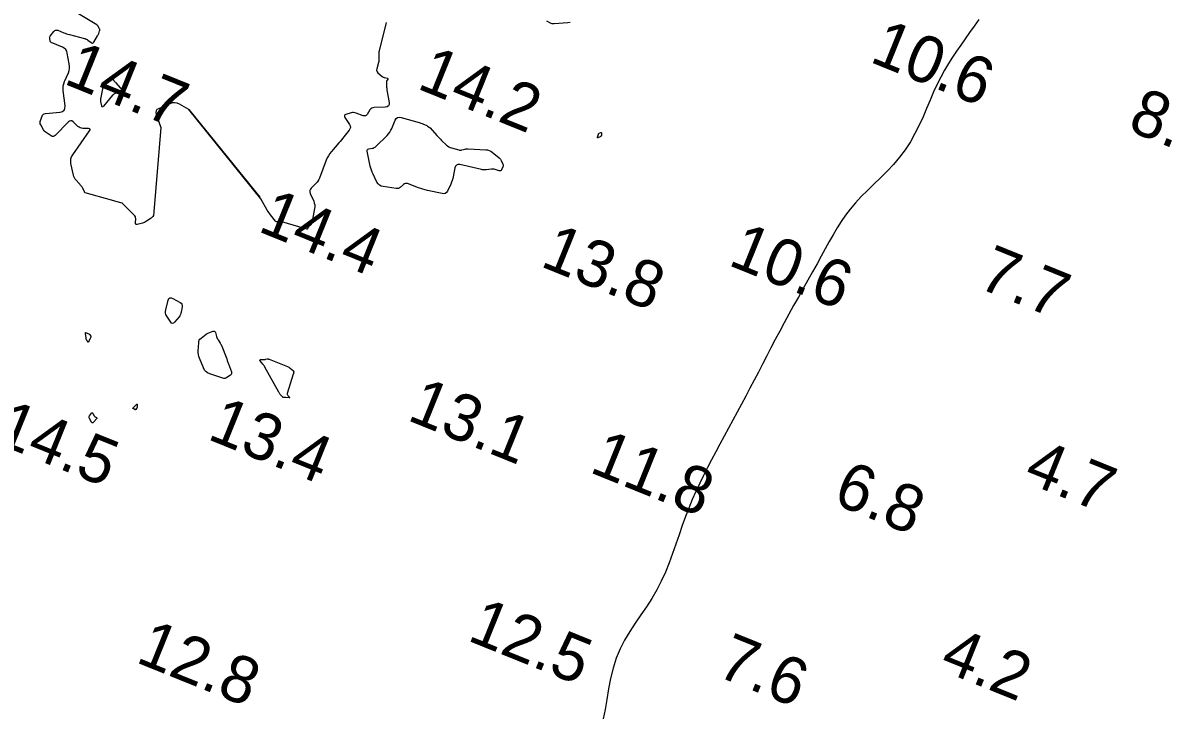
# Model space of a CAD drawing. Extents: x 3040093 to 3056816, y 408076 to 509144.
# Drawn here: x 3044458.4 to 3044580.3, y 440599.8 to 440673.4 of the extents above; entities that cross this region are included whole.
import ezdxf

# ---------------------------------------------------------------- set-up
doc = ezdxf.new("R2010")
doc.units = 0
for name, color, linetype in [('V-CHAN-CONT-EL12-1112', 7, 'Continuous'), ('V-CHAN-CONT-EL15', 7, 'Continuous'), ('V-TOPO-SOUN-0810', 7, 'Continuous')]:
    doc.layers.add(name, color=color, linetype=linetype)

msp = doc.modelspace()

# ---------------------------------------------------------------- linework, layer by layer
at = {"layer": 'V-CHAN-CONT-EL12-1112'}
msp.add_lwpolyline([(3044560.55, 440673.71), (3044560.04, 440673.01), (3044559.55, 440672.32), (3044559.07, 440671.66), (3044558.6, 440671), (3044558.15, 440670.35), (3044557.71, 440669.69), (3044557.28, 440669.01), (3044556.86, 440668.31), (3044556.46, 440667.57), (3044556.08, 440666.8), (3044555.7, 440665.98), (3044555.33, 440665.12), (3044554.96, 440664.23), (3044554.57, 440663.33), (3044554.16, 440662.42), (3044553.71, 440661.53), (3044553.22, 440660.65), (3044552.68, 440659.81), (3044552.07, 440659.01), (3044551.42, 440658.24), (3044550.73, 440657.51), (3044550.02, 440656.8), (3044549.32, 440656.12), (3044548.63, 440655.45), (3044547.97, 440654.79), (3044547.35, 440654.13), (3044546.79, 440653.47), (3044546.29, 440652.8), (3044545.82, 440652.13), (3044545.38, 440651.44), (3044544.96, 440650.72), (3044544.55, 440649.99), (3044544.13, 440649.23), (3044543.7, 440648.43), (3044543.24, 440647.6), (3044542.76, 440646.75), (3044542.27, 440645.86), (3044541.76, 440644.97), (3044541.25, 440644.05), (3044540.74, 440643.14), (3044540.23, 440642.22), (3044539.73, 440641.31), (3044539.25, 440640.41), (3044538.78, 440639.52), (3044538.32, 440638.63), (3044537.86, 440637.76), (3044537.42, 440636.89), (3044536.97, 440636.03), (3044536.52, 440635.17), (3044536.07, 440634.31), (3044535.62, 440633.45), (3044535.16, 440632.6), (3044534.7, 440631.74), (3044534.24, 440630.89), (3044533.78, 440630.04), (3044533.32, 440629.19), (3044532.86, 440628.34), (3044532.42, 440627.51), (3044531.97, 440626.67), (3044531.54, 440625.84), (3044531.12, 440625), (3044530.7, 440624.15), (3044530.3, 440623.29), (3044529.91, 440622.42), (3044529.54, 440621.51), (3044529.18, 440620.59), (3044528.83, 440619.63), (3044528.5, 440618.65), (3044528.16, 440617.65), (3044527.81, 440616.65), (3044527.44, 440615.65), (3044527.04, 440614.66), (3044526.6, 440613.69), (3044526.12, 440612.75), (3044525.58, 440611.84), (3044525, 440610.96), (3044524.4, 440610.08), (3044523.8, 440609.21), (3044523.22, 440608.32), (3044522.68, 440607.4), (3044522.19, 440606.45), (3044521.77, 440605.45), (3044521.44, 440604.38), (3044521.17, 440603.28), (3044520.96, 440602.17), (3044520.77, 440601.06), (3044520.59, 440599.99), (3044520.39, 440598.98)], dxfattribs=at)
at = {"layer": 'V-CHAN-CONT-EL15'}
for points in [[(3044473.1, 440662.13), (3044472.31, 440652.77), (3044472.24, 440652.67), (3044472.17, 440652.58), (3044472.08, 440652.5), (3044471.98, 440652.42), (3044471.57, 440652.16), (3044471.47, 440652.1), (3044471.36, 440652.04), (3044471.24, 440652), (3044471.13, 440651.96), (3044470.58, 440651.82), (3044470.49, 440651.81), (3044470.42, 440651.83), (3044470.39, 440651.89), (3044470.38, 440651.99), (3044470.42, 440652.44), (3044470.41, 440652.54), (3044470.39, 440652.64), (3044470.34, 440652.74), (3044470.27, 440652.82), (3044469.23, 440653.83), (3044469.19, 440653.88), (3044469.11, 440653.96), (3044469.09, 440653.97), (3044469.08, 440653.98), (3044469.07, 440654), (3044469.06, 440654.01), (3044469.02, 440654.06), (3044469.01, 440654.08), (3044469, 440654.09), (3044468.99, 440654.09), (3044468.97, 440654.1), (3044468.3, 440654.29), (3044468.19, 440654.32), (3044468.07, 440654.35), (3044467.95, 440654.39), (3044467.84, 440654.42), (3044465.01, 440655.21), (3044465, 440655.21), (3044464.99, 440655.22), (3044464.98, 440655.23), (3044464.97, 440655.23), (3044464.95, 440655.27), (3044464.94, 440655.28), (3044464.94, 440655.29), (3044464.93, 440655.29), (3044464.93, 440655.3), (3044464.75, 440655.69), (3044464.72, 440655.76), (3044464.68, 440655.82), (3044464.64, 440655.88), (3044464.59, 440655.94), (3044464.05, 440656.55), (3044463.96, 440656.67), (3044463.88, 440656.81), (3044463.82, 440656.95), (3044463.77, 440657.1), (3044463.5, 440658.33), (3044463.47, 440658.58), (3044463.49, 440658.82), (3044463.57, 440659.05), (3044463.69, 440659.27), (3044465.49, 440661.81), (3044465.55, 440661.92), (3044465.55, 440661.99), (3044465.48, 440662.04), (3044465.37, 440662.06), (3044464.77, 440662.09), (3044464.63, 440662.11), (3044464.49, 440662.15), (3044464.37, 440662.21), (3044464.25, 440662.3), (3044463.72, 440662.79), (3044463.59, 440662.88), (3044463.47, 440662.91), (3044463.34, 440662.87), (3044463.22, 440662.78), (3044461.8, 440661.33), (3044461.71, 440661.26), (3044461.61, 440661.23), (3044461.5, 440661.23), (3044461.39, 440661.28), (3044460.94, 440661.56), (3044460.83, 440661.63), (3044460.74, 440661.72), (3044460.65, 440661.82), (3044460.58, 440661.93), (3044460.26, 440662.48), (3044460.21, 440662.59), (3044460.19, 440662.7), (3044460.19, 440662.82), (3044460.23, 440662.93), (3044460.42, 440663.41), (3044460.47, 440663.51), (3044460.55, 440663.59), (3044460.65, 440663.64), (3044460.76, 440663.67), (3044462.33, 440663.82), (3044462.6, 440663.89), (3044462.77, 440664.02), (3044462.86, 440664.22), (3044462.87, 440664.49), (3044462.67, 440666.12), (3044462.66, 440666.37), (3044462.68, 440666.62), (3044462.73, 440666.86), (3044462.81, 440667.09), (3044463.22, 440668.02), (3044463.3, 440668.26), (3044463.34, 440668.5), (3044463.35, 440668.74), (3044463.32, 440668.98), (3044463.11, 440670.14), (3044463.05, 440670.35), (3044462.94, 440670.53), (3044462.78, 440670.67), (3044462.59, 440670.78), (3044461.39, 440671.26), (3044461.34, 440671.29), (3044461.3, 440671.33), (3044461.27, 440671.38), (3044461.26, 440671.44), (3044461.23, 440671.7), (3044461.22, 440671.76), (3044461.23, 440671.82), (3044461.25, 440671.87), (3044461.29, 440671.93), (3044461.68, 440672.46), (3044461.76, 440672.54), (3044461.86, 440672.59), (3044461.97, 440672.6), (3044462.08, 440672.57), (3044462.72, 440672.31), (3044462.87, 440672.25), (3044463.02, 440672.2), (3044463.17, 440672.15), (3044463.33, 440672.11), (3044464.93, 440671.71), (3044465.03, 440671.68), (3044465.13, 440671.64), (3044465.22, 440671.58), (3044465.31, 440671.52), (3044465.65, 440671.26), (3044465.73, 440671.21), (3044465.8, 440671.21), (3044465.87, 440671.24), (3044465.93, 440671.31), (3044466.34, 440671.98), (3044466.38, 440672.04), (3044466.41, 440672.1), (3044466.44, 440672.16), (3044466.46, 440672.23), (3044466.56, 440672.5), (3044466.57, 440672.56), (3044466.58, 440672.62), (3044466.57, 440672.68), (3044466.54, 440672.74), (3044466.42, 440672.97), (3044466.39, 440673.02), (3044466.35, 440673.07), (3044466.3, 440673.11), (3044466.25, 440673.15), (3044464.31, 440674.32)], [(3044497.18, 440673.4), (3044496.43, 440670.38), (3044496.41, 440670.27), (3044496.39, 440670.17), (3044496.39, 440670.07), (3044496.39, 440669.96), (3044496.42, 440669.53), (3044496.42, 440669.43), (3044496.42, 440669.32), (3044496.4, 440669.22), (3044496.38, 440669.12), (3044496.18, 440668.44), (3044496.16, 440668.32), (3044496.18, 440668.22), (3044496.22, 440668.13), (3044496.3, 440668.04), (3044496.75, 440667.65), (3044496.81, 440667.61), (3044496.87, 440667.57), (3044496.93, 440667.55), (3044496.99, 440667.52), (3044497.33, 440667.44), (3044497.36, 440667.42), (3044497.37, 440667.41), (3044497.37, 440667.38), (3044497.36, 440667.36), (3044497.28, 440667.24), (3044497.26, 440667.21), (3044497.25, 440667.17), (3044497.24, 440667.14), (3044497.24, 440667.1), (3044497.24, 440666.58), (3044497.24, 440666.48), (3044497.25, 440666.38), (3044497.26, 440666.28), (3044497.27, 440666.18), (3044497.5, 440664.86), (3044497.5, 440664.65), (3044497.44, 440664.49), (3044497.3, 440664.39), (3044497.09, 440664.35), (3044495.9, 440664.31), (3044495.76, 440664.29), (3044495.65, 440664.24), (3044495.55, 440664.16), (3044495.46, 440664.06), (3044495.15, 440663.58), (3044495.06, 440663.48), (3044494.97, 440663.43), (3044494.85, 440663.42), (3044494.73, 440663.44), (3044493.98, 440663.72), (3044493.85, 440663.76), (3044493.71, 440663.78), (3044493.58, 440663.77), (3044493.44, 440663.74), (3044492.89, 440663.58), (3044492.78, 440663.53), (3044492.73, 440663.46), (3044492.73, 440663.36), (3044492.78, 440663.26), (3044493.26, 440662.51), (3044493.34, 440662.35), (3044493.36, 440662.19), (3044493.32, 440662.04), (3044493.23, 440661.88), (3044492.68, 440661.19), (3044492.54, 440661.03), (3044492.41, 440660.87), (3044492.27, 440660.7), (3044492.13, 440660.54), (3044491.33, 440659.61), (3044491.16, 440659.4), (3044491.01, 440659.17), (3044490.88, 440658.93), (3044490.77, 440658.68), (3044490.05, 440656.77), (3044489.98, 440656.61), (3044489.9, 440656.46), (3044489.8, 440656.33), (3044489.68, 440656.2), (3044489.19, 440655.7), (3044489.09, 440655.58), (3044489.04, 440655.44), (3044489.03, 440655.29), (3044489.08, 440655.14), (3044489.44, 440654.3), (3044489.51, 440654.11), (3044489.55, 440653.91), (3044489.56, 440653.71), (3044489.53, 440653.51), (3044489.23, 440651.97), (3044489.21, 440651.92), (3044489.19, 440651.86), (3044489.16, 440651.81), (3044489.12, 440651.77), (3044488.9, 440651.55), (3044488.88, 440651.53), (3044488.86, 440651.51), (3044488.85, 440651.48), (3044488.83, 440651.46), (3044488.78, 440651.36), (3044488.77, 440651.34), (3044488.75, 440651.33), (3044488.73, 440651.33), (3044488.71, 440651.33), (3044488.56, 440651.38), (3044488.47, 440651.4), (3044486.05, 440652.1), (3044485.99, 440652.12), (3044485.93, 440652.12), (3044485.87, 440652.13), (3044485.81, 440652.12), (3044485.57, 440652.09), (3044485.51, 440652.09), (3044485.46, 440652.1), (3044485.41, 440652.13), (3044485.37, 440652.17), (3044484.84, 440652.83), (3044484.75, 440652.96), (3044484.65, 440653.09), (3044484.56, 440653.22), (3044484.48, 440653.36), (3044483.78, 440654.54), (3044476.09, 440664.12), (3044483.7, 440654.74), (3044483.69, 440654.77)], [(3044516.86, 440673.4), (3044516.59, 440673.36), (3044515.14, 440673.27), (3044515.04, 440673.27), (3044514.93, 440673.28), (3044514.84, 440673.31), (3044514.74, 440673.35), (3044514.36, 440673.55)], [(3044476.09, 440664.12), (3044475.09, 440664.68), (3044474.84, 440664.79), (3044474.58, 440664.83), (3044474.32, 440664.81), (3044474.05, 440664.72), (3044472.85, 440664.19), (3044472.68, 440664.09), (3044472.59, 440663.96), (3044472.56, 440663.8), (3044472.6, 440663.61), (3044472.89, 440662.8), (3044472.96, 440662.59), (3044473.03, 440662.39), (3044473.09, 440662.18), (3044473.1, 440662.13)]]:
    msp.add_lwpolyline(points, dxfattribs=at)
for points in [[(3044468.91, 440666.18), (3044468.91, 440666.15), (3044468.9, 440666.13), (3044468.88, 440666.11), (3044468.8, 440666.02), (3044468.78, 440666), (3044468.76, 440665.98), (3044468.73, 440665.97), (3044468.71, 440665.96), (3044468.24, 440665.82), (3044468.15, 440665.79), (3044468.08, 440665.75), (3044468.01, 440665.69), (3044467.95, 440665.63), (3044466.97, 440664.45), (3044466.9, 440664.38), (3044466.85, 440664.37), (3044466.81, 440664.41), (3044466.78, 440664.49), (3044466.7, 440664.95), (3044466.69, 440665.06), (3044466.69, 440665.18), (3044466.69, 440665.29), (3044466.71, 440665.4), (3044466.99, 440666.71), (3044467.03, 440666.83), (3044467.07, 440666.93), (3044467.14, 440667.03), (3044467.22, 440667.12), (3044467.6, 440667.51), (3044467.66, 440667.56), (3044467.72, 440667.57), (3044467.78, 440667.55), (3044467.84, 440667.5), (3044468.07, 440667.22), (3044468.13, 440667.15), (3044468.19, 440667.08), (3044468.25, 440667.02), (3044468.31, 440666.95), (3044468.77, 440666.43), (3044468.8, 440666.41), (3044468.81, 440666.38), (3044468.83, 440666.36), (3044468.85, 440666.33), (3044468.9, 440666.2)], [(3044508.74, 440657.72), (3044508.64, 440657.73), (3044508.53, 440657.74), (3044508.43, 440657.73), (3044507.87, 440657.67), (3044507.75, 440657.66), (3044507.62, 440657.66), (3044507.49, 440657.67), (3044507.37, 440657.69), (3044505.05, 440658.21), (3044504.85, 440658.22), (3044504.7, 440658.17), (3044504.59, 440658.05), (3044504.53, 440657.86), (3044504.36, 440656.92), (3044504.32, 440656.72), (3044504.26, 440656.52), (3044504.19, 440656.33), (3044504.11, 440656.14), (3044503.75, 440655.39), (3044503.64, 440655.23), (3044503.51, 440655.13), (3044503.35, 440655.09), (3044503.16, 440655.11), (3044501.6, 440655.46), (3044501.35, 440655.52), (3044501.11, 440655.59), (3044500.88, 440655.66), (3044500.64, 440655.74), (3044499.46, 440656.18), (3044499.35, 440656.2), (3044499.25, 440656.2), (3044499.15, 440656.17), (3044499.05, 440656.1), (3044498.68, 440655.78), (3044498.59, 440655.71), (3044498.48, 440655.67), (3044498.37, 440655.65), (3044498.25, 440655.66), (3044496.87, 440655.86), (3044496.65, 440655.92), (3044496.47, 440656.02), (3044496.32, 440656.16), (3044496.2, 440656.35), (3044495.79, 440657.19), (3044495.7, 440657.4), (3044495.62, 440657.61), (3044495.55, 440657.84), (3044495.49, 440658.06), (3044495.16, 440659.66), (3044495.15, 440659.75), (3044495.18, 440659.82), (3044495.23, 440659.87), (3044495.32, 440659.9), (3044495.73, 440659.97), (3044495.83, 440659.99), (3044495.92, 440660.03), (3044496, 440660.08), (3044496.08, 440660.14), (3044497.29, 440661.33), (3044497.45, 440661.5), (3044497.58, 440661.69), (3044497.7, 440661.88), (3044497.8, 440662.09), (3044498.16, 440662.95), (3044498.27, 440663.13), (3044498.41, 440663.24), (3044498.58, 440663.28), (3044498.79, 440663.25), (3044500.7, 440662.72), (3044500.81, 440662.69), (3044500.91, 440662.65), (3044501.02, 440662.61), (3044501.12, 440662.57), (3044501.53, 440662.38), (3044501.62, 440662.33), (3044501.71, 440662.27), (3044501.8, 440662.2), (3044501.88, 440662.13), (3044502.61, 440661.31), (3044502.73, 440661.18), (3044502.85, 440661.06), (3044502.98, 440660.93), (3044503.11, 440660.81), (3044503.64, 440660.31), (3044503.76, 440660.21), (3044503.89, 440660.12), (3044504.04, 440660.05), (3044504.19, 440660), (3044504.96, 440659.78), (3044505.04, 440659.76), (3044505.13, 440659.76), (3044505.21, 440659.76), (3044505.29, 440659.78), (3044505.63, 440659.87), (3044505.71, 440659.89), (3044505.8, 440659.9), (3044505.88, 440659.91), (3044505.97, 440659.91), (3044507.84, 440659.81), (3044508.02, 440659.79), (3044508.2, 440659.74), (3044508.36, 440659.66), (3044508.52, 440659.55), (3044509.27, 440658.94), (3044509.34, 440658.87), (3044509.4, 440658.8), (3044509.45, 440658.72), (3044509.49, 440658.64), (3044509.66, 440658.27), (3044509.69, 440658.19), (3044509.69, 440658.11), (3044509.68, 440658.04), (3044509.66, 440657.96), (3044509.51, 440657.65), (3044509.47, 440657.59), (3044509.42, 440657.55), (3044509.36, 440657.54), (3044509.28, 440657.55), (3044508.84, 440657.69)], [(3044520.21, 440661.36), (3044520.2, 440661.34), (3044520.2, 440661.32), (3044520.18, 440661.3), (3044520.13, 440661.23), (3044520.11, 440661.21), (3044520.1, 440661.19), (3044520.08, 440661.18), (3044520.06, 440661.17), (3044519.83, 440661.09), (3044519.79, 440661.08), (3044519.77, 440661.09), (3044519.76, 440661.11), (3044519.77, 440661.15), (3044519.87, 440661.48), (3044519.89, 440661.52), (3044519.91, 440661.55), (3044519.94, 440661.57), (3044519.97, 440661.59), (3044520.12, 440661.64), (3044520.15, 440661.65), (3044520.18, 440661.64), (3044520.19, 440661.62), (3044520.2, 440661.59), (3044520.21, 440661.38)], [(3044475.25, 440642.32), (3044475.2, 440642.19), (3044475.14, 440642.06), (3044475.05, 440641.95), (3044474.57, 440641.36), (3044474.46, 440641.26), (3044474.36, 440641.24), (3044474.26, 440641.28), (3044474.16, 440641.39), (3044473.74, 440642.03), (3044473.65, 440642.19), (3044473.61, 440642.35), (3044473.6, 440642.52), (3044473.63, 440642.7), (3044473.9, 440643.73), (3044473.97, 440643.89), (3044474.07, 440643.97), (3044474.2, 440643.99), (3044474.37, 440643.92), (3044475.18, 440643.47), (3044475.29, 440643.39), (3044475.36, 440643.29), (3044475.39, 440643.17), (3044475.39, 440643.03), (3044475.29, 440642.46)], [(3044465.26, 440639.36), (3044465.24, 440639.38), (3044465.23, 440639.4), (3044465.21, 440639.42), (3044465.12, 440639.54), (3044465.11, 440639.55), (3044465.11, 440639.56), (3044465.1, 440639.57), (3044465.11, 440639.58), (3044465.12, 440639.64), (3044465.12, 440639.65), (3044465.12, 440639.66), (3044465.12, 440639.67), (3044465.12, 440639.69), (3044465.05, 440640.18), (3044465.05, 440640.24), (3044465.06, 440640.26), (3044465.09, 440640.27), (3044465.14, 440640.25), (3044465.41, 440640.12), (3044465.45, 440640.1), (3044465.48, 440640.08), (3044465.5, 440640.05), (3044465.53, 440640.02), (3044465.62, 440639.89), (3044465.63, 440639.86), (3044465.64, 440639.83), (3044465.63, 440639.8), (3044465.62, 440639.77), (3044465.55, 440639.64), (3044465.54, 440639.6), (3044465.52, 440639.57), (3044465.5, 440639.54), (3044465.49, 440639.51), (3044465.37, 440639.25), (3044465.36, 440639.23), (3044465.35, 440639.23), (3044465.34, 440639.23), (3044465.33, 440639.25), (3044465.27, 440639.34)], [(3044480.67, 440635.95), (3044480.66, 440635.86), (3044480.62, 440635.78), (3044480.54, 440635.71), (3044480.15, 440635.45), (3044480.05, 440635.4), (3044479.95, 440635.37), (3044479.84, 440635.37), (3044479.73, 440635.39), (3044478.33, 440635.85), (3044478.1, 440635.95), (3044477.91, 440636.09), (3044477.77, 440636.26), (3044477.65, 440636.48), (3044477.24, 440637.54), (3044477.18, 440637.72), (3044477.14, 440637.91), (3044477.11, 440638.1), (3044477.11, 440638.3), (3044477.15, 440639.18), (3044477.17, 440639.32), (3044477.21, 440639.45), (3044477.29, 440639.57), (3044477.4, 440639.67), (3044477.96, 440640.09), (3044478.05, 440640.15), (3044478.13, 440640.2), (3044478.22, 440640.24), (3044478.32, 440640.28), (3044478.7, 440640.4), (3044478.79, 440640.41), (3044478.86, 440640.39), (3044478.92, 440640.34), (3044478.95, 440640.26), (3044479.07, 440639.83), (3044479.1, 440639.73), (3044479.13, 440639.64), (3044479.18, 440639.56), (3044479.23, 440639.47), (3044479.44, 440639.14), (3044479.49, 440639.06), (3044479.54, 440638.97), (3044479.58, 440638.89), (3044479.62, 440638.8), (3044480.08, 440637.62), (3044480.15, 440637.44), (3044480.21, 440637.26), (3044480.28, 440637.08), (3044480.34, 440636.91), (3044480.65, 440636.06)], [(3044484.14, 440637.39), (3044484.19, 440637.4), (3044484.24, 440637.4), (3044484.29, 440637.41), (3044484.48, 440637.44), (3044484.53, 440637.44), (3044484.57, 440637.44), (3044484.62, 440637.43), (3044484.67, 440637.42), (3044486.63, 440636.63), (3044486.71, 440636.59), (3044486.78, 440636.55), (3044486.85, 440636.51), (3044486.92, 440636.45), (3044487.27, 440636.16), (3044487.29, 440636.14), (3044487.3, 440636.12), (3044487.31, 440636.09), (3044487.31, 440636.06), (3044487.28, 440635.95), (3044487.28, 440635.92), (3044487.27, 440635.89), (3044487.27, 440635.86), (3044487.26, 440635.83), (3044486.62, 440633.76), (3044486.61, 440633.7), (3044486.61, 440633.65), (3044486.63, 440633.6), (3044486.67, 440633.55), (3044486.85, 440633.37), (3044486.88, 440633.33), (3044486.88, 440633.31), (3044486.86, 440633.3), (3044486.81, 440633.3), (3044486.48, 440633.33), (3044486.45, 440633.34), (3044486.42, 440633.34), (3044486.39, 440633.34), (3044486.36, 440633.33), (3044486.23, 440633.31), (3044486.2, 440633.31), (3044486.17, 440633.31), (3044486.15, 440633.33), (3044486.13, 440633.35), (3044485.87, 440633.65), (3044485.82, 440633.7), (3044485.78, 440633.77), (3044485.74, 440633.83), (3044485.7, 440633.89), (3044484.22, 440636.57), (3044484.17, 440636.66), (3044484.12, 440636.74), (3044484.06, 440636.82), (3044484, 440636.9), (3044483.71, 440637.25), (3044483.68, 440637.29), (3044483.68, 440637.33), (3044483.71, 440637.35), (3044483.77, 440637.37), (3044484.1, 440637.39)], [(3044470.56, 440632.24), (3044470.55, 440632.21), (3044470.53, 440632.18), (3044470.51, 440632.15), (3044470.42, 440632.05), (3044470.4, 440632.03), (3044470.38, 440632.02), (3044470.35, 440632.02), (3044470.32, 440632.03), (3044470.14, 440632.13), (3044470.11, 440632.15), (3044470.1, 440632.18), (3044470.1, 440632.2), (3044470.13, 440632.23), (3044470.5, 440632.58), (3044470.54, 440632.61), (3044470.56, 440632.61), (3044470.58, 440632.59), (3044470.58, 440632.54), (3044470.56, 440632.27)], [(3044466.26, 440631.16), (3044466.28, 440631.13), (3044466.27, 440631.1), (3044466.25, 440631.07), (3044465.91, 440630.68), (3044465.85, 440630.62), (3044465.79, 440630.61), (3044465.74, 440630.63), (3044465.69, 440630.7), (3044465.47, 440631.07), (3044465.44, 440631.14), (3044465.43, 440631.21), (3044465.45, 440631.28), (3044465.48, 440631.35), (3044465.71, 440631.65), (3044465.74, 440631.69), (3044465.78, 440631.7), (3044465.81, 440631.68), (3044465.83, 440631.64), (3044465.95, 440631.39), (3044465.98, 440631.35), (3044466, 440631.32), (3044466.03, 440631.29), (3044466.07, 440631.26), (3044466.23, 440631.18)]]:
    msp.add_lwpolyline(points, close=True, dxfattribs=at)

# ---------------------------------------------------------------- texts
at = {"layer": 'V-TOPO-SOUN-0810'}
for s, p in [('10.6 ', (3044548.74, 440669.25)), ('14.7 ', (3044462.58, 440666.92)), ('14.2 ', (3044500.35, 440666.4)), ('8.1', (3044576.29, 440661.95)), ('14.4 ', (3044483.35, 440651.14)), ('13.8 ', (3044513.53, 440647.4)), ('10.6 ', (3044533.61, 440647.53)), ('7.7', (3044560.26, 440645.12)), ('13.1 ', (3044499.3, 440630.96)), ('14.5 ', (3044455.14, 440628.57)), ('13.4 ', (3044477.94, 440628.93)), ('11.8 ', (3044518.78, 440625.39)), ('4.7', (3044565.18, 440624.39)), ('6.8', (3044544.78, 440622.06)), ('12.5 ', (3044505.73, 440607.41)), ('12.8 ', (3044470.29, 440605.08)), ('7.6', (3044532.33, 440603.63)), ('4.2', (3044556.19, 440604.28))]:
    msp.add_text(s, height=5, rotation=338, dxfattribs=at).set_placement(p)

doc.saveas('drawing.dxf')
